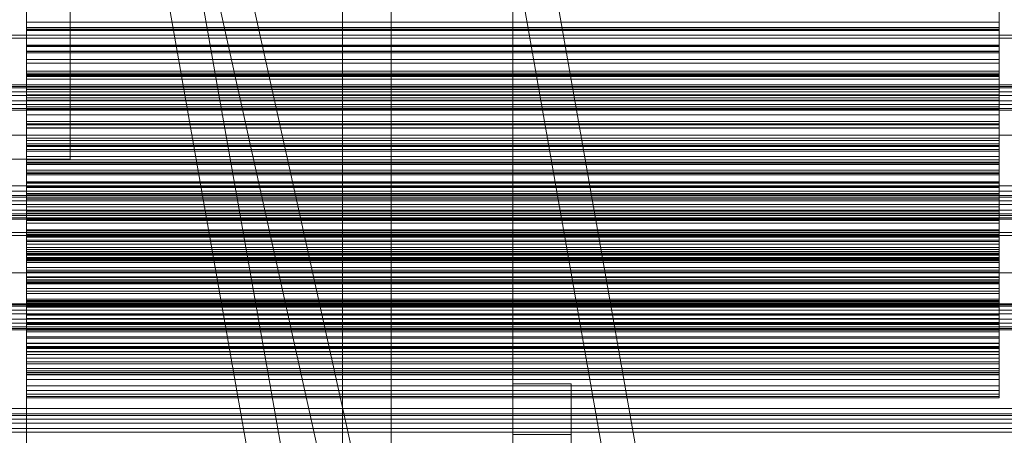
# Model space of a CAD drawing. Header units: millimetres. Extents: x -4738 to 65662, y -68080 to 6847.
# Tile 301 of 656: x 549 to 751, y -34695 to -34610. Entities that reach past the tile are written whole.
import ezdxf

# ---------------------------------------------------------------- set-up
doc = ezdxf.new("R2010")
doc.units = ezdxf.units.MM
for name, color, linetype, lineweight in [('COTAS_O', 1, 'Continuous', 0), ('COTAS_P', 1, 'Continuous', 0), ('frontal_briquetadora', 7, 'Continuous', 0), ('frontal_C02', 7, 'Continuous', 0), ('frontal_C03', 7, 'Continuous', 0), ('frontal_mezcladora', 7, 'Continuous', 0), ('frontal_secador', 7, 'Continuous', 0)]:
    doc.layers.add(name, color=color, linetype=linetype, lineweight=lineweight)
doc.dimstyles.new('R19_100', dxfattribs={"dimtxt": 250, "dimasz": 150, "dimexe": 150, "dimexo": 80, "dimgap": 100, "dimtad": 1, "dimtih": 1, "dimtoh": 1, "dimdsep": 46, "dimcen": 0.09, "dimadec": 0, "dimazin": 0, "dimtfac": 1, "dimtdec": 4, "dimtofl": 0, "dimtmove": 0, "dimatfit": 3, "dimfxl": 1, "dimtolj": 1, "dimtzin": 0, "dimarcsym": 0})

# ---------------------------------------------------------------- blocks, each defined once
blk = doc.blocks.new('DIM_R31_49')
at = {"layer": 'COTAS_P'}
for p, q in [((-150, -32300), (550, -32300)), ((550, -32300), (505, -32450)), ((550, -34900), (550, -32300)), ((550, -32300), (595, -32450)), ((550, -34900), (505, -34750)), ((550, -34900), (595, -34750)), ((-150, -34900), (550, -34900))]:
    blk.add_line(p, q, dxfattribs=at)
blk.add_text('2600 P', height=250, rotation=90, dxfattribs=at).set_placement((450, -33600))
blk = doc.blocks.new('DIM_R31_52')
at = {"layer": 'COTAS_O'}
for p, q in [((-650, -34200), (-500, -34155)), ((650, -34200), (500, -34155)), ((-650, -34900), (-650, -34200)), ((-650, -34200), (650, -34200)), ((-650, -34200), (-500, -34245)), ((650, -34200), (500, -34245)), ((650, -34900), (650, -34200))]:
    blk.add_line(p, q, dxfattribs=at)
blk.add_text('1300 O', height=250, dxfattribs=at).set_placement((0, -34100))

msp = doc.modelspace()

# ---------------------------------------------------------------- linework, layer by layer
at = {"layer": 'frontal_briquetadora'}
for p, q in [((550, -34605.266), (550, -34610.196)), ((550, -34606.533), (550, -34611.322)), ((750, -34605.266), (750, -34610.196)), ((750, -34606.533), (750, -34611.322)), ((550, -34607.194), (550, -34611.817)), ((750, -34607.194), (750, -34611.817)), ((550, -34611.92), (550, -34608.779)), ((750, -34610.196), (550, -34610.196)), ((550, -34610.196), (550, -34615.217)), ((750, -34611.92), (750, -34608.779)), ((750, -34610.196), (750, -34615.217)), ((750, -34611.322), (550, -34611.322)), ((550, -34611.322), (550, -34616.211)), ((550, -34615.194), (550, -34611.639)), ((750, -34611.639), (550, -34611.639)), ((550, -34611.639), (550, -34616.282)), ((750, -34611.817), (550, -34611.817)), ((550, -34611.817), (550, -34616.557)), ((550, -34614.949), (550, -34611.92)), ((750, -34611.92), (550, -34611.92)), ((750, -34611.322), (750, -34616.211)), ((750, -34615.194), (750, -34611.639)), ((750, -34611.639), (750, -34616.282)), ((750, -34611.817), (750, -34616.557)), ((750, -34614.949), (750, -34611.92)), ((550, -34617.874), (550, -34614.949)), ((750, -34614.949), (550, -34614.949)), ((550, -34618.627), (550, -34615.194)), ((750, -34615.194), (550, -34615.194)), ((750, -34615.217), (550, -34615.217)), ((550, -34615.217), (550, -34620.696)), ((750, -34616.211), (550, -34616.211)), ((550, -34616.211), (550, -34621.19)), ((750, -34616.282), (550, -34616.282)), ((550, -34616.282), (550, -34620.966)), ((750, -34616.557), (550, -34616.557)), ((550, -34616.557), (550, -34621.4)), ((750, -34617.874), (750, -34614.949)), ((750, -34618.627), (750, -34615.194)), ((750, -34615.217), (750, -34620.696)), ((750, -34616.211), (750, -34621.19)), ((750, -34616.282), (750, -34620.966)), ((750, -34616.557), (750, -34621.4)), ((550, -34620.696), (550, -34617.874)), ((750, -34617.874), (550, -34617.874)), ((550, -34621.95), (550, -34618.627)), ((750, -34618.627), (550, -34618.627)), ((750, -34620.696), (750, -34617.874)), ((750, -34621.95), (750, -34618.627)), ((550, -34624.047), (550, -34620.337)), ((750, -34620.337), (550, -34620.337)), ((550, -34620.337), (550, -34624.548)), ((750, -34620.696), (550, -34620.696)), ((750, -34624.047), (750, -34620.337)), ((750, -34620.337), (750, -34624.548)), ((750, -34620.966), (550, -34620.966)), ((550, -34620.966), (550, -34625.758)), ((750, -34621.19), (550, -34621.19)), ((550, -34621.19), (550, -34626.253)), ((750, -34621.4), (550, -34621.4)), ((550, -34621.4), (550, -34626.334)), ((550, -34625.171), (550, -34621.95)), ((750, -34621.95), (550, -34621.95)), ((750, -34620.966), (750, -34625.758)), ((750, -34621.19), (750, -34626.253)), ((750, -34621.4), (750, -34626.334)), ((750, -34625.171), (750, -34621.95)), ((550, -34627.646), (550, -34624.047)), ((750, -34624.047), (550, -34624.047)), ((750, -34624.548), (550, -34624.548)), ((550, -34624.548), (550, -34629.283)), ((750, -34627.646), (750, -34624.047)), ((750, -34624.548), (750, -34629.283)), ((550, -34628.294), (550, -34625.171)), ((750, -34625.171), (550, -34625.171)), ((750, -34625.758), (550, -34625.758)), ((550, -34625.758), (550, -34630.643)), ((750, -34626.253), (550, -34626.253)), ((550, -34626.253), (550, -34631.323)), ((750, -34626.334), (550, -34626.334)), ((550, -34626.334), (550, -34631.35)), ((750, -34628.294), (750, -34625.171)), ((750, -34625.758), (750, -34630.643)), ((750, -34626.253), (750, -34631.323)), ((750, -34626.334), (750, -34631.35)), ((550, -34631.145), (550, -34627.646)), ((750, -34627.646), (550, -34627.646)), ((550, -34632.059), (550, -34628.203)), ((750, -34628.203), (550, -34628.203)), ((550, -34628.203), (550, -34631.972)), ((550, -34631.323), (550, -34628.294)), ((750, -34628.294), (550, -34628.294)), ((750, -34631.145), (750, -34627.646)), ((750, -34632.059), (750, -34628.203)), ((750, -34628.203), (750, -34631.972)), ((750, -34631.323), (750, -34628.294)), ((750, -34629.283), (550, -34629.283)), ((550, -34629.283), (550, -34634.114)), ((750, -34630.643), (550, -34630.643)), ((550, -34630.643), (550, -34635.61)), ((750, -34629.283), (750, -34634.114)), ((750, -34630.643), (750, -34635.61)), ((550, -34634.549), (550, -34631.145)), ((750, -34631.145), (550, -34631.145)), ((750, -34631.323), (550, -34631.323)), ((750, -34631.35), (550, -34631.35)), ((550, -34631.35), (550, -34636.442)), ((750, -34631.972), (550, -34631.972)), ((550, -34631.972), (550, -34636.745)), ((550, -34635.816), (550, -34632.059)), ((750, -34632.059), (550, -34632.059)), ((750, -34634.549), (750, -34631.145)), ((750, -34631.35), (750, -34636.442)), ((750, -34631.972), (750, -34636.745)), ((750, -34635.816), (750, -34632.059)), ((750, -34634.114), (550, -34634.114)), ((550, -34634.114), (550, -34639.029)), ((550, -34637.864), (550, -34634.549)), ((750, -34634.549), (550, -34634.549)), ((750, -34634.114), (750, -34639.029)), ((750, -34637.864), (750, -34634.549)), ((550, -34639.211), (550, -34635.217)), ((750, -34635.217), (550, -34635.217)), ((550, -34635.217), (550, -34638.535)), ((750, -34635.61), (550, -34635.61)), ((550, -34635.61), (550, -34640.651)), ((550, -34639.481), (550, -34635.816)), ((750, -34635.816), (550, -34635.816)), ((750, -34636.442), (550, -34636.442)), ((550, -34636.442), (550, -34641.091)), ((750, -34636.745), (550, -34636.745)), ((550, -34636.745), (550, -34641.605)), ((750, -34639.211), (750, -34635.217)), ((750, -34635.217), (750, -34638.535)), ((750, -34635.61), (750, -34640.651)), ((750, -34639.481), (750, -34635.816)), ((750, -34636.442), (750, -34641.091)), ((750, -34636.745), (750, -34641.605)), ((550, -34641.091), (550, -34637.864)), ((750, -34637.864), (550, -34637.864)), ((750, -34638.535), (550, -34638.535)), ((550, -34638.535), (550, -34643.337)), ((750, -34639.029), (550, -34639.029)), ((550, -34639.029), (550, -34644.017)), ((750, -34641.091), (750, -34637.864)), ((750, -34638.535), (750, -34643.337)), ((750, -34639.029), (750, -34644.017)), ((550, -34643.116), (550, -34639.211)), ((750, -34639.211), (550, -34639.211)), ((550, -34643.061), (550, -34639.481)), ((750, -34639.481), (550, -34639.481)), ((750, -34640.651), (550, -34640.651)), ((550, -34640.651), (550, -34645.761)), ((750, -34641.091), (550, -34641.091)), ((750, -34643.116), (750, -34639.211)), ((750, -34643.061), (750, -34639.481)), ((750, -34640.651), (750, -34645.761)), ((550, -34645.486), (550, -34641.364)), ((750, -34641.364), (550, -34641.364)), ((550, -34641.364), (550, -34644.223)), ((750, -34641.605), (550, -34641.605)), ((550, -34641.605), (550, -34646.538)), ((550, -34646.559), (550, -34643.061)), ((750, -34643.061), (550, -34643.061)), ((550, -34646.94), (550, -34643.116)), ((750, -34643.116), (550, -34643.116)), ((750, -34645.486), (750, -34641.364)), ((750, -34641.364), (750, -34644.223)), ((750, -34641.605), (750, -34646.538)), ((750, -34646.559), (750, -34643.061)), ((750, -34646.94), (750, -34643.116)), ((750, -34643.337), (550, -34643.337)), ((550, -34643.337), (550, -34648.213)), ((750, -34644.017), (550, -34644.017)), ((550, -34644.017), (550, -34649.071)), ((750, -34644.223), (550, -34644.223)), ((550, -34644.223), (550, -34649.041)), ((750, -34643.337), (750, -34648.213)), ((750, -34644.017), (750, -34649.071)), ((750, -34644.223), (750, -34649.041)), ((550, -34649.53), (550, -34645.486)), ((750, -34645.486), (550, -34645.486)), ((750, -34645.761), (550, -34645.761)), ((550, -34645.761), (550, -34649.977)), ((750, -34646.538), (550, -34646.538)), ((550, -34646.538), (550, -34651.535)), ((550, -34649.977), (550, -34646.559)), ((750, -34646.559), (550, -34646.559)), ((550, -34650.868), (550, -34646.629)), ((750, -34646.629), (550, -34646.629)), ((550, -34646.629), (550, -34649.022)), ((550, -34650.687), (550, -34646.94)), ((750, -34646.94), (550, -34646.94)), ((750, -34649.53), (750, -34645.486)), ((750, -34645.761), (750, -34649.977)), ((750, -34646.538), (750, -34651.535)), ((750, -34649.977), (750, -34646.559)), ((750, -34650.868), (750, -34646.629)), ((750, -34646.629), (750, -34649.022)), ((750, -34650.687), (750, -34646.94)), ((750, -34648.213), (550, -34648.213)), ((550, -34648.213), (550, -34653.152)), ((750, -34649.022), (550, -34649.022)), ((550, -34649.022), (550, -34653.844)), ((750, -34649.041), (550, -34649.041)), ((550, -34649.041), (550, -34653.922)), ((750, -34649.071), (550, -34649.071)), ((550, -34649.071), (550, -34654.186)), ((750, -34648.213), (750, -34653.152)), ((750, -34649.022), (750, -34653.844)), ((750, -34649.041), (750, -34653.922)), ((750, -34649.071), (750, -34654.186)), ((550, -34653.502), (550, -34649.53)), ((750, -34649.53), (550, -34649.53)), ((750, -34649.977), (550, -34649.977)), ((550, -34654.36), (550, -34650.687)), ((750, -34650.687), (550, -34650.687)), ((550, -34655.041), (550, -34650.868)), ((750, -34650.868), (550, -34650.868)), ((550, -34655.345), (550, -34650.998)), ((750, -34650.998), (550, -34650.998)), ((550, -34650.998), (550, -34652.919)), ((750, -34653.502), (750, -34649.53)), ((750, -34654.36), (750, -34650.687)), ((750, -34655.041), (750, -34650.868)), ((750, -34655.345), (750, -34650.998)), ((750, -34650.998), (750, -34652.919)), ((750, -34651.535), (550, -34651.535)), ((550, -34651.535), (550, -34656.591)), ((750, -34652.919), (550, -34652.919)), ((550, -34652.919), (550, -34657.734)), ((750, -34653.152), (550, -34653.152)), ((550, -34653.152), (550, -34658.147)), ((750, -34651.535), (750, -34656.591)), ((750, -34652.919), (750, -34657.734)), ((750, -34653.152), (750, -34658.147)), ((550, -34657.407), (550, -34653.502)), ((750, -34653.502), (550, -34653.502)), ((750, -34653.844), (550, -34653.844)), ((550, -34653.844), (550, -34658.717)), ((750, -34653.922), (550, -34653.922)), ((550, -34653.922), (550, -34658.855)), ((750, -34654.186), (550, -34654.186)), ((550, -34654.186), (550, -34657.96)), ((550, -34657.96), (550, -34654.36)), ((750, -34654.36), (550, -34654.36)), ((550, -34658.905), (550, -34654.461)), ((750, -34654.461), (550, -34654.461)), ((550, -34654.461), (550, -34655.906)), ((550, -34659.153), (550, -34655.041)), ((750, -34655.041), (550, -34655.041)), ((750, -34657.407), (750, -34653.502)), ((750, -34653.844), (750, -34658.717)), ((750, -34653.922), (750, -34658.855)), ((750, -34654.186), (750, -34657.96)), ((750, -34657.96), (750, -34654.36)), ((750, -34658.905), (750, -34654.461)), ((750, -34654.461), (750, -34655.906)), ((750, -34659.153), (750, -34655.041)), ((550, -34659.637), (550, -34655.345)), ((750, -34655.345), (550, -34655.345)), ((750, -34655.906), (550, -34655.906)), ((550, -34655.906), (550, -34660.702)), ((750, -34656.591), (550, -34656.591)), ((550, -34656.591), (550, -34661.698)), ((550, -34661.541), (550, -34657.01)), ((750, -34657.01), (550, -34657.01)), ((550, -34657.01), (550, -34657.975)), ((750, -34659.637), (750, -34655.345)), ((750, -34655.906), (750, -34660.702)), ((750, -34656.591), (750, -34661.698)), ((750, -34661.541), (750, -34657.01)), ((750, -34657.01), (750, -34657.975)), ((550, -34661.246), (550, -34657.407)), ((750, -34657.407), (550, -34657.407)), ((750, -34657.734), (550, -34657.734)), ((550, -34657.734), (550, -34662.589)), ((750, -34657.96), (550, -34657.96)), ((750, -34657.975), (550, -34657.975)), ((550, -34657.975), (550, -34662.741)), ((750, -34658.147), (550, -34658.147)), ((550, -34658.147), (550, -34663.191)), ((550, -34663.245), (550, -34658.639)), ((750, -34658.639), (550, -34658.639)), ((550, -34658.639), (550, -34659.122)), ((750, -34658.717), (550, -34658.717)), ((550, -34658.717), (550, -34663.634)), ((750, -34658.855), (550, -34658.855)), ((550, -34658.855), (550, -34663.835)), ((550, -34663.306), (550, -34658.905)), ((750, -34658.905), (550, -34658.905)), ((750, -34659.122), (550, -34659.122)), ((550, -34659.122), (550, -34663.846)), ((550, -34663.206), (550, -34659.153)), ((750, -34659.153), (550, -34659.153)), ((550, -34664.014), (550, -34659.343)), ((750, -34659.343), (550, -34659.343)), ((750, -34661.246), (750, -34657.407)), ((750, -34657.734), (750, -34662.589)), ((750, -34657.975), (750, -34662.741)), ((750, -34658.147), (750, -34663.191)), ((750, -34663.245), (750, -34658.639)), ((750, -34658.639), (750, -34659.122)), ((750, -34658.717), (750, -34663.634)), ((750, -34658.855), (750, -34663.835)), ((750, -34663.306), (750, -34658.905)), ((750, -34659.122), (750, -34663.846)), ((750, -34663.206), (750, -34659.153)), ((750, -34664.014), (750, -34659.343)), ((550, -34663.878), (550, -34659.637)), ((750, -34659.637), (550, -34659.637)), ((750, -34660.702), (550, -34660.702)), ((550, -34660.702), (550, -34665.526)), ((550, -34665.02), (550, -34661.246)), ((750, -34661.246), (550, -34661.246)), ((750, -34663.878), (750, -34659.637)), ((750, -34660.702), (750, -34665.526)), ((750, -34665.02), (750, -34661.246)), ((550, -34666.04), (550, -34661.541)), ((750, -34661.541), (550, -34661.541)), ((750, -34661.698), (550, -34661.698)), ((550, -34661.698), (550, -34665.02)), ((750, -34662.589), (550, -34662.589)), ((550, -34662.589), (550, -34667.476)), ((750, -34662.741), (550, -34662.741)), ((550, -34662.741), (550, -34667.523)), ((750, -34663.191), (550, -34663.191)), ((550, -34663.191), (550, -34668.278)), ((550, -34667.202), (550, -34663.206)), ((750, -34663.206), (550, -34663.206)), ((550, -34667.832), (550, -34663.245)), ((750, -34663.245), (550, -34663.245)), ((550, -34667.667), (550, -34663.306)), ((750, -34663.306), (550, -34663.306)), ((750, -34666.04), (750, -34661.541)), ((750, -34661.698), (750, -34665.02)), ((750, -34662.589), (750, -34667.476)), ((750, -34662.741), (750, -34667.523)), ((750, -34663.191), (750, -34668.278)), ((750, -34667.202), (750, -34663.206)), ((750, -34667.832), (750, -34663.245)), ((750, -34667.667), (750, -34663.306)), ((750, -34663.634), (550, -34663.634)), ((550, -34663.634), (550, -34668.587)), ((750, -34663.835), (550, -34663.835)), ((550, -34663.835), (550, -34668.855)), ((750, -34663.846), (550, -34663.846)), ((550, -34663.846), (550, -34668.574)), ((550, -34668.07), (550, -34663.878)), ((750, -34663.878), (550, -34663.878)), ((550, -34668.677), (550, -34664.014)), ((750, -34664.014), (550, -34664.014)), ((750, -34665.02), (550, -34665.02)), ((750, -34663.634), (750, -34668.587)), ((750, -34663.835), (750, -34668.855)), ((750, -34663.846), (750, -34668.574)), ((750, -34668.07), (750, -34663.878)), ((750, -34668.677), (750, -34664.014)), ((750, -34665.526), (550, -34665.526)), ((550, -34665.526), (550, -34670.372)), ((550, -34670.509), (550, -34666.04)), ((750, -34666.04), (550, -34666.04)), ((550, -34671.141), (550, -34667.202)), ((750, -34667.202), (550, -34667.202)), ((750, -34665.526), (750, -34670.372)), ((750, -34670.509), (750, -34666.04)), ((750, -34671.141), (750, -34667.202)), ((750, -34667.476), (550, -34667.476)), ((550, -34667.476), (550, -34672.39)), ((750, -34667.523), (550, -34667.523)), ((550, -34667.523), (550, -34672.316)), ((550, -34671.987), (550, -34667.667)), ((750, -34667.667), (550, -34667.667)), ((550, -34672.399), (550, -34667.832)), ((750, -34667.832), (550, -34667.832)), ((550, -34672.213), (550, -34668.07)), ((750, -34668.07), (550, -34668.07)), ((750, -34668.278), (550, -34668.278)), ((550, -34668.278), (550, -34671.141)), ((750, -34668.574), (550, -34668.574)), ((550, -34668.574), (550, -34673.303)), ((750, -34668.587), (550, -34668.587)), ((550, -34668.587), (550, -34673.571)), ((550, -34673.331), (550, -34668.677)), ((750, -34668.677), (550, -34668.677)), ((750, -34668.855), (550, -34668.855)), ((550, -34668.855), (550, -34673.911)), ((750, -34667.476), (750, -34672.39)), ((750, -34667.523), (750, -34672.316)), ((750, -34671.987), (750, -34667.667)), ((750, -34672.399), (750, -34667.832)), ((750, -34672.213), (750, -34668.07)), ((750, -34668.278), (750, -34671.141)), ((750, -34668.574), (750, -34673.303)), ((750, -34668.587), (750, -34673.571)), ((750, -34673.331), (750, -34668.677)), ((750, -34668.855), (750, -34673.911)), ((750, -34670.372), (550, -34670.372)), ((550, -34670.372), (550, -34675.236)), ((550, -34674.947), (550, -34670.509)), ((750, -34670.509), (550, -34670.509)), ((750, -34671.141), (550, -34671.141)), ((750, -34670.372), (750, -34675.236)), ((750, -34674.947), (750, -34670.509)), ((550, -34676.267), (550, -34671.987)), ((750, -34671.987), (550, -34671.987)), ((550, -34676.307), (550, -34672.213)), ((750, -34672.213), (550, -34672.213)), ((750, -34672.316), (550, -34672.316)), ((550, -34672.316), (550, -34677.118)), ((750, -34672.39), (550, -34672.39)), ((550, -34672.39), (550, -34677.327)), ((550, -34676.944), (550, -34672.399)), ((750, -34672.399), (550, -34672.399)), ((750, -34673.303), (550, -34673.303)), ((550, -34673.303), (550, -34678.031)), ((550, -34677.973), (550, -34673.331)), ((750, -34673.331), (550, -34673.331)), ((750, -34676.267), (750, -34671.987)), ((750, -34676.307), (750, -34672.213)), ((750, -34672.316), (750, -34677.118)), ((750, -34672.39), (750, -34677.327)), ((750, -34676.944), (750, -34672.399)), ((750, -34673.303), (750, -34678.031)), ((750, -34677.973), (750, -34673.331)), ((750, -34673.571), (550, -34673.571)), ((550, -34673.571), (550, -34678.583)), ((750, -34673.911), (550, -34673.911)), ((550, -34673.911), (550, -34676.307)), ((550, -34679.354), (550, -34674.947)), ((750, -34674.947), (550, -34674.947)), ((750, -34675.236), (550, -34675.236)), ((550, -34675.236), (550, -34680.113)), ((750, -34673.571), (750, -34678.583)), ((750, -34673.911), (750, -34676.307)), ((750, -34679.354), (750, -34674.947)), ((750, -34675.236), (750, -34680.113)), ((550, -34680.507), (550, -34676.267)), ((750, -34676.267), (550, -34676.267)), ((750, -34676.307), (550, -34676.307)), ((550, -34681.468), (550, -34676.944)), ((750, -34676.944), (550, -34676.944)), ((750, -34677.118), (550, -34677.118)), ((550, -34677.118), (550, -34681.924)), ((750, -34677.327), (550, -34677.327)), ((550, -34677.327), (550, -34682.283)), ((750, -34680.507), (750, -34676.267)), ((750, -34681.468), (750, -34676.944)), ((750, -34677.118), (750, -34681.924)), ((750, -34677.327), (750, -34682.283)), ((550, -34682.602), (550, -34677.973)), ((750, -34677.973), (550, -34677.973)), ((750, -34678.031), (550, -34678.031)), ((550, -34678.031), (550, -34682.754)), ((750, -34678.583), (550, -34678.583)), ((550, -34678.583), (550, -34680.507)), ((550, -34683.73), (550, -34679.354)), ((750, -34679.354), (550, -34679.354)), ((750, -34682.602), (750, -34677.973)), ((750, -34678.031), (750, -34682.754)), ((750, -34678.583), (750, -34680.507)), ((750, -34683.73), (750, -34679.354)), ((750, -34680.113), (550, -34680.113)), ((550, -34680.113), (550, -34685.001)), ((750, -34680.507), (550, -34680.507)), ((550, -34685.968), (550, -34681.468)), ((750, -34681.468), (550, -34681.468)), ((750, -34680.113), (750, -34685.001)), ((750, -34685.968), (750, -34681.468)), ((750, -34681.924), (550, -34681.924)), ((550, -34681.924), (550, -34686.732)), ((750, -34682.283), (550, -34682.283)), ((550, -34682.283), (550, -34683.73)), ((550, -34687.216), (550, -34682.602)), ((750, -34682.602), (550, -34682.602)), ((750, -34682.754), (550, -34682.754)), ((550, -34682.754), (550, -34687.471)), ((750, -34681.924), (750, -34686.732)), ((750, -34682.283), (750, -34683.73)), ((750, -34687.216), (750, -34682.602)), ((750, -34682.754), (750, -34687.471)), ((750, -34683.73), (550, -34683.73)), ((750, -34685.001), (550, -34685.001)), ((550, -34685.001), (550, -34685.968)), ((750, -34685.001), (750, -34685.968)), ((750, -34685.968), (550, -34685.968)), ((750, -34686.732), (550, -34686.732)), ((550, -34686.732), (550, -34687.216)), ((750, -34687.216), (550, -34687.216)), ((750, -34687.471), (550, -34687.471)), ((750, -34686.732), (750, -34687.216))]:
    msp.add_line(p, q, dxfattribs=at)
at = {"layer": 'frontal_C02'}
for p, q in [((820, -35975), (390, -33530.372)), ((827, -35975), (397, -33530.372)), ((893, -35975), (463, -33530.372)), ((900, -35975), (470, -33530.372)), ((893, -35975), (463, -34035.57)), ((900, -35975), (470, -34035.57)), ((559, -34638.399), (559, -34596.399)), ((-559, -34638.399), (559, -34638.399))]:
    msp.add_line(p, q, dxfattribs=at)
at = {"layer": 'frontal_C03'}
for p, q in [((1250, -34623.423), (-1250, -34623.423)), ((1250, -34623.74), (-1250, -34623.74)), ((1250, -34624.534), (-1250, -34624.534)), ((-1250, -34625.298), (1250, -34625.298)), ((1250, -34626.421), (-1250, -34626.421)), ((1250, -34627.185), (-1250, -34627.185)), ((1250, -34627.979), (-1250, -34627.979)), ((1250, -34628.296), (-1250, -34628.296)), ((1250, -34645.881), (-1250, -34645.881)), ((1250, -34646.197), (-1250, -34646.197)), ((1250, -34646.991), (-1250, -34646.991)), ((-1250, -34647.756), (1250, -34647.756)), ((1250, -34648.879), (-1250, -34648.879)), ((1250, -34649.643), (-1250, -34649.643)), ((1250, -34650.437), (-1250, -34650.437)), ((1250, -34650.753), (-1250, -34650.753)), ((1250, -34668.339), (-1250, -34668.339)), ((1250, -34668.655), (-1250, -34668.655)), ((1250, -34669.449), (-1250, -34669.449)), ((-1250, -34670.213), (1250, -34670.213)), ((1250, -34671.336), (-1250, -34671.336)), ((1250, -34672.1), (-1250, -34672.1)), ((1250, -34672.894), (-1250, -34672.894)), ((1250, -34673.211), (-1250, -34673.211)), ((1250, -34690.796), (-1250, -34690.796)), ((1250, -34691.113), (-1250, -34691.113)), ((1250, -34691.907), (-1250, -34691.907)), ((-1250, -34692.671), (1250, -34692.671)), ((1250, -34693.794), (-1250, -34693.794)), ((1250, -34694.558), (-1250, -34694.558))]:
    msp.add_line(p, q, dxfattribs=at)
at = {"layer": 'frontal_mezcladora'}
for p, q in [((625, -34725), (625, -33700)), ((650, -34725), (650, -33700)), ((615, -34760), (615, -33730)), ((625, -34725), (625, -33730)), ((650, -34760), (650, -33730)), ((650, -34695), (650, -34684.608)), ((650, -34684.608), (662, -34684.608)), ((662, -34695), (662, -34684.608)), ((650, -34705.392), (650, -34695)), ((662, -34695), (650, -34695)), ((662, -34695), (662, -34705.392))]:
    msp.add_line(p, q, dxfattribs=at)
at = {"layer": 'frontal_secador'}
for p, q in [((1360, -34613.5), (-1360, -34613.5)), ((1250, -34612.924), (-1250, -34612.924)), ((1360, -34623.147), (-1360, -34623.147)), ((-1360, -34633.5), (1360, -34633.5)), ((-1250, -34633.5), (1250, -34633.5)), ((1360, -34643.853), (-1360, -34643.853)), ((-1250, -34645), (1250, -34645)), ((-1400, -34650), (1400, -34650)), ((-1250, -34650), (1250, -34650)), ((1360, -34653.5), (-1360, -34653.5)), ((1250, -34654.076), (-1250, -34654.076)), ((1360, -34661.784), (-1360, -34661.784)), ((1360, -34668.141), (-1360, -34668.141)), ((1360, -34672.137), (-1360, -34672.137)), ((1360, -34673.5), (-1360, -34673.5)), ((1250, -34673.25), (-1250, -34673.25)), ((1250, -34689.715), (-1250, -34689.715))]:
    msp.add_line(p, q, dxfattribs=at)

# ---------------------------------------------------------------- dimensions: what is measured, and where the dimension line sits
at = {"layer": 'COTAS_O'}
dim = msp.add_aligned_dim(p1=(-650, -34900), p2=(650, -34900), distance=700, text='<> O', dimstyle='R19_100', dxfattribs=at)
dim.commit()
dim.dimension.update_dxf_attribs({"geometry": 'DIM_R31_52', "text_midpoint": (0, -34200)})
at = {"layer": 'COTAS_P'}
dim = msp.add_aligned_dim(p1=(-150, -34900), p2=(-150, -32300), distance=-700, text='<> P', dimstyle='R19_100', dxfattribs=at)
dim.commit()
dim.dimension.update_dxf_attribs({"geometry": 'DIM_R31_49', "text_midpoint": (550, -33600)})

doc.saveas('drawing.dxf')
